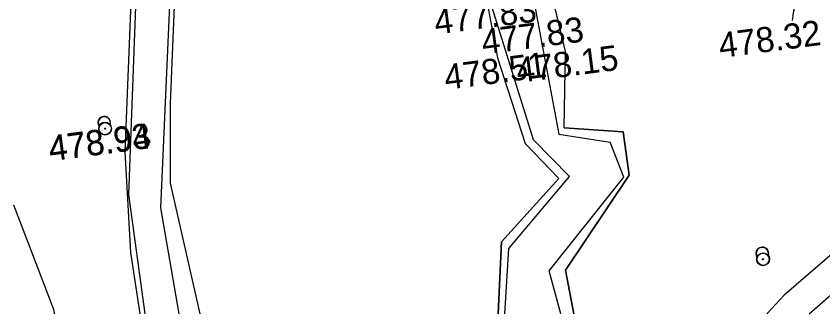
# Model space of a CAD drawing. Extents: x -636600 to -628587, y -1090963 to -1085869.
# Drawn here: x -628835.4 to -628771.1, y -1087904.4 to -1087880.7 of the extents above; entities that cross this region are included whole.
import ezdxf

# ---------------------------------------------------------------- set-up
doc = ezdxf.new("R2010")
doc.units = 0
for name, color, linetype in [('01_PARCELY_NÁVRH_PC', 7, 'Continuous'), ('22', 7, 'Continuous'), ('30', 7, 'Continuous'), ('40', 7, 'Continuous'), ('42', 7, 'Continuous'), ('60', 7, 'Continuous'), ('Ex_Minor Contours', 7, 'Continuous'), ('koty_vše', 7, 'Continuous'), ('PARCELY_NÁVRH_TOKY_NÁDRŽE', 7, 'Continuous')]:
    doc.layers.add(name, color=color, linetype=linetype)

msp = doc.modelspace()

# ---------------------------------------------------------------- linework, layer by layer
at = {"layer": '01_PARCELY_NÁVRH_PC'}
msp.add_lwpolyline([(-628820.701, -1087904.375), (-628823.056, -1087893.974), (-628823.053, -1087887.647), (-628822.126, -1087865.006), (-628822.641, -1087853.518), (-628828.333, -1087852.276), (-628826.124, -1087856.026), (-628825.629, -1087865.013), (-628826.713, -1087891.499), (-628826.259, -1087899.485), (-628825.497, -1087904.375)], dxfattribs=at)
at = {"layer": '22'}
for p, q in [((-628801.137, -1087862.126), (-628797.009, -1087884.017)), ((-628791.609, -1087883.508), (-628796.624, -1087862.478)), ((-628791.7, -1087889.58), (-628791.609, -1087883.508)), ((-628797.009, -1087884.017), (-628794.814, -1087890.841)), ((-628791.7, -1087889.58), (-628787, -1087889.899)), ((-628787, -1087889.899), (-628786.523, -1087893.346)), ((-628794.814, -1087890.841), (-628792.124, -1087893.618)), ((-628786.523, -1087893.346), (-628791.604, -1087900.902)), ((-628796.695, -1087898.658), (-628792.124, -1087893.618)), ((-628796.954, -1087904.375), (-628796.695, -1087898.658)), ((-628791.604, -1087900.902), (-628790.921, -1087904.375))]:
    msp.add_line(p, q, dxfattribs=at)
at = {"layer": '30'}
for centre, radius in [((-628828.283, -1087889.633), 0.5), ((-628828.27, -1087889.662), 0.5), ((-628828.283, -1087889.633), 0.0327), ((-628828.27, -1087889.662), 0.0327), ((-628775.881, -1087900.045), 0.5), ((-628775.842, -1087900.03), 0.5), ((-628775.842, -1087900.03), 0.0327), ((-628775.881, -1087900.045), 0.0327)]:
    msp.add_circle(centre, radius, dxfattribs=at)
for centre in [(-628828.343, -1087889.174), (-628828.329, -1087889.203), (-628775.94, -1087899.586), (-628775.902, -1087899.571)]:
    msp.add_arc(centre, 0.5, 339.17338, 216.16862, dxfattribs=at)
at = {"layer": '40'}
for p, q in [((-628826.386, -1087894.882), (-628825.277, -1087865.002)), ((-628822.481, -1087865.104), (-628823.858, -1087895.946)), ((-628825.068, -1087904.375), (-628826.386, -1087894.882)), ((-628823.858, -1087895.946), (-628822.387, -1087904.375)), ((-628767.806, -1087897.404), (-628774.184, -1087902.89)), ((-628772.178, -1087904.375), (-628767.328, -1087900.085)), ((-628774.184, -1087902.89), (-628775.566, -1087904.375))]:
    msp.add_line(p, q, dxfattribs=at)
at = {"layer": '42'}
for p, q in [((-628835.575, -1087895.72), (-628832.351, -1087904.095)), ((-628832.351, -1087904.095), (-628832.341, -1087904.375))]:
    msp.add_line(p, q, dxfattribs=at)
at = {"layer": '60'}
for p, q in [((-628797.237, -1087862.185), (-628793.807, -1087881.182)), ((-628794.136, -1087890.542), (-628797.572, -1087879.592)), ((-628793.807, -1087881.182), (-628792.138, -1087890.091)), ((-628792.138, -1087890.091), (-628788.033, -1087890.719)), ((-628791.289, -1087893.45), (-628794.136, -1087890.542)), ((-628786.955, -1087893.513), (-628788.033, -1087890.719)), ((-628796.114, -1087899.167), (-628791.289, -1087893.45)), ((-628792.887, -1087900.957), (-628786.955, -1087893.513)), ((-628796.431, -1087904.375), (-628796.114, -1087899.167)), ((-628791.965, -1087904.375), (-628792.887, -1087900.957))]:
    msp.add_line(p, q, dxfattribs=at)
at = {"layer": 'Ex_Minor Contours'}
msp.add_lwpolyline([(-628764.845, -1087834.762), (-628764.604, -1087854.306), (-628764.604, -1087854.325), (-628764.608, -1087854.343), (-628764.613, -1087854.361), (-628764.62, -1087854.378), (-628764.681, -1087854.496), (-628764.921, -1087854.965), (-628764.961, -1087855.046), (-628764.998, -1087855.129), (-628765.032, -1087855.214), (-628765.062, -1087855.299), (-628773.291, -1087879.767), (-628773.346, -1087879.942), (-628773.393, -1087880.119), (-628773.432, -1087880.297), (-628773.464, -1087880.478), (-628773.551, -1087881.039)], dxfattribs=at)
at = {"layer": 'PARCELY_NÁVRH_TOKY_NÁDRŽE'}
for points in [[(-628790.921, -1087904.375), (-628791.604, -1087900.902), (-628786.523, -1087893.346), (-628787, -1087889.899), (-628791.7, -1087889.58), (-628791.609, -1087883.508), (-628796.624, -1087862.478), (-628793.463, -1087857.299), (-628792.609, -1087842.88), (-628784.778, -1087842.309), (-628785.588, -1087834.579), (-628779.707, -1087825.568), (-628785.714, -1087822.172), (-628788.908, -1087821.719), (-628801.816, -1087803.819), (-628790.389, -1087794.11), (-628791.378, -1087782.189), (-628796.225, -1087766.663), (-628803.283, -1087756.788), (-628821.326, -1087746.643), (-628823.293, -1087743.53), (-628818.03, -1087715.047), (-628818.431, -1087714.112)], [(-628795.911, -1087780.991), (-628796.538, -1087794.05), (-628806.176, -1087800.674), (-628802.54, -1087813.563), (-628792.345, -1087825.855), (-628786.773, -1087825.828), (-628784.557, -1087827.518), (-628788.647, -1087831.517), (-628788.636, -1087839.925), (-628795.463, -1087839.61), (-628797.857, -1087842.38), (-628797.792, -1087850.741), (-628796.914, -1087851.757), (-628796.982, -1087855.9), (-628801.137, -1087862.126), (-628797.009, -1087884.017), (-628794.814, -1087890.841), (-628792.124, -1087893.618), (-628796.695, -1087898.658), (-628796.954, -1087904.375)]]:
    msp.add_lwpolyline(points, dxfattribs=at)

# ---------------------------------------------------------------- texts
at = {"layer": 'koty_vše'}
for s, p in [('477.83', (-628801.922, -1087882.173)), ('477.83', (-628798.157, -1087883.762)), ('478.32', (-628779.265, -1087884.036)), ('478.15', (-628795.397, -1087886.016)), ('478.51', (-628801.124, -1087886.567)), ('478.93', (-628832.644, -1087892.215)), ('478.94', (-628832.63, -1087892.243))]:
    msp.add_text(s, height=2, rotation=7.38426, dxfattribs=at).set_placement(p)

doc.saveas('drawing.dxf')
